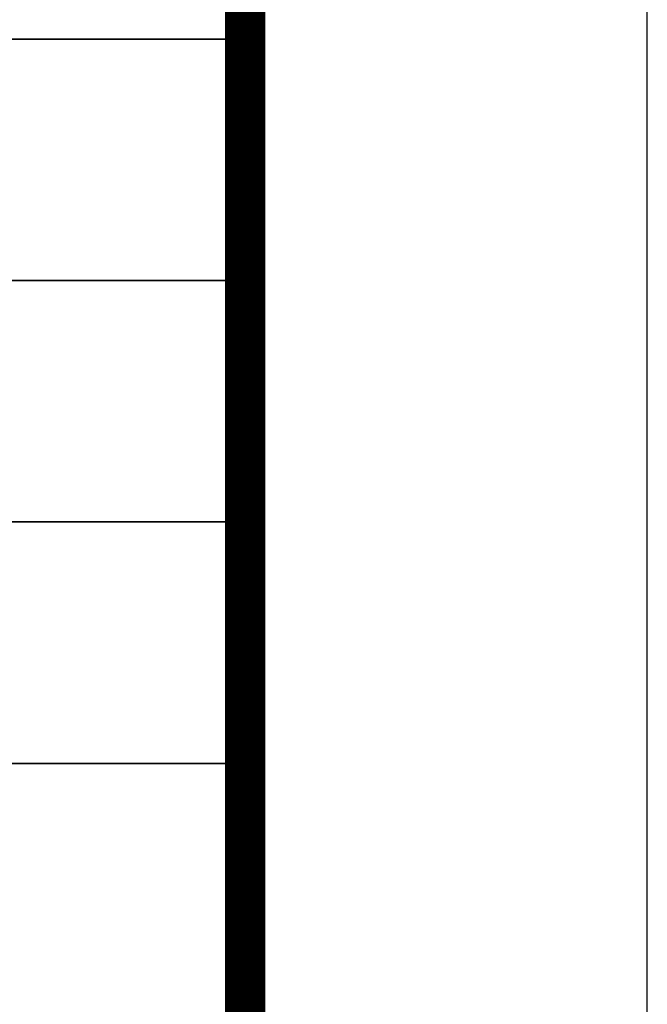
# Model space of a CAD drawing. Extents: x 797781 to 1255204, y 21234 to 1024248.
# Tile 408 of 656: x 1006133 to 1007693, y 362303 to 364751. Entities that reach past the tile are written whole.
import ezdxf

# ---------------------------------------------------------------- set-up
doc = ezdxf.new("R2010")
doc.units = 0
doc.header["$LTSCALE"] = 1000
doc.header["$MEASUREMENT"] = 0
doc.layers.add('230303生产综合楼-平面图_t8$0$PUB_TITLE', color=4, linetype='Continuous')
doc.layers.add('230303生产综合楼-平面图_t8$0$图框', color=4, linetype='Continuous', lineweight=35)

# ---------------------------------------------------------------- blocks, each defined once
blk = doc.blocks.new('230303生产综合楼-平面图_t8$0$图签')
at = {"layer": '230303生产综合楼-平面图_t8$0$图框', "color": 4}
for p, q in [((-4000, 13100), (0, 13100)), ((-4000, 12500), (0, 12500)), ((-4000, 11900), (0, 11900)), ((-4000, 11300), (0, 11300))]:
    blk.add_line(p, q, dxfattribs=at)

msp = doc.modelspace()

# ---------------------------------------------------------------- linework, layer by layer
at = {"layer": '230303生产综合楼-平面图_t8$0$PUB_TITLE'}
msp.add_lwpolyline([(881593.5, 350600.2), (1007693.5, 350600.2), (1007693.5, 410000.2), (881593.5, 410000.2)], close=True, dxfattribs=at)
at = {"layer": '230303生产综合楼-平面图_t8$0$PUB_TITLE', "const_width": 100}
msp.add_lwpolyline([(884093.5, 351600.2), (1006693.5, 351600.2), (1006693.5, 409000.2), (884093.5, 409000.2)], close=True, dxfattribs=at)

# ---------------------------------------------------------------- block references
msp.add_blockref('230303生产综合楼-平面图_t8$0$图签', (1006711.7, 351602.3))

doc.saveas('drawing.dxf')
